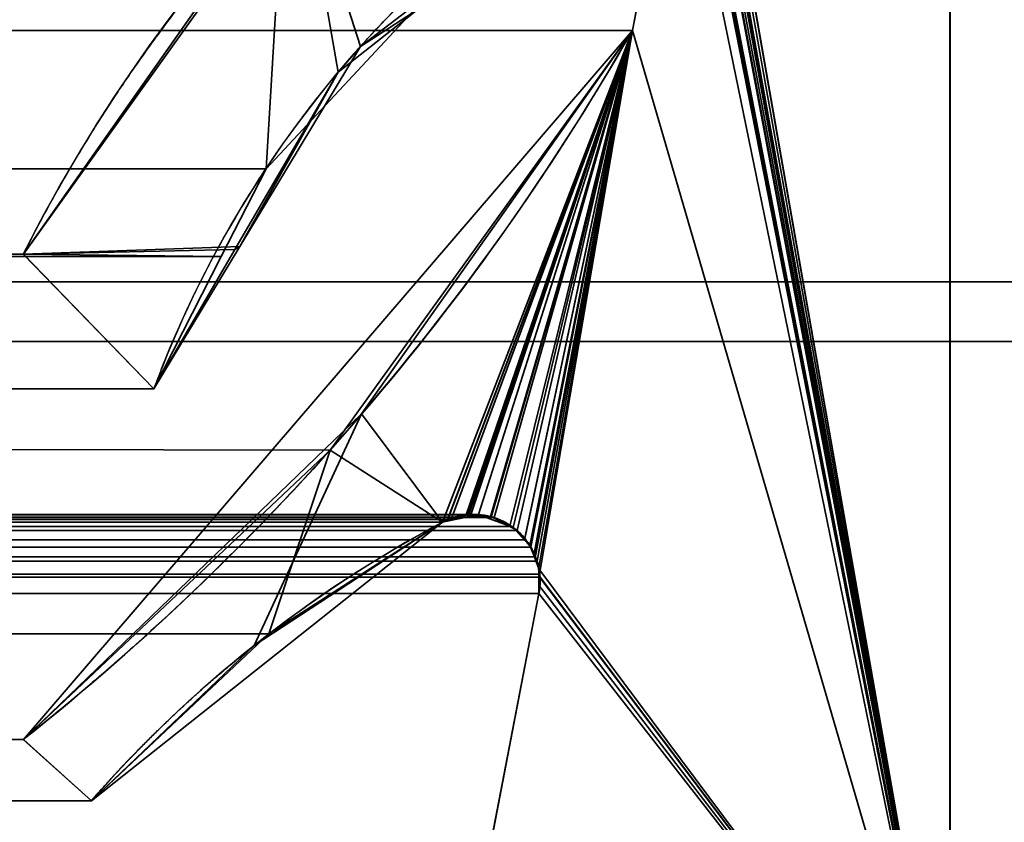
# Model space of a CAD drawing. Header units: millimetres. Extents: x -625 to 3725, y -115 to 86.
# Tile 701 of 798: x 3505.12 to 3509.23, y 6.24 to 9.59. Entities that reach past the tile are written whole.
import ezdxf

# ---------------------------------------------------------------- set-up
doc = ezdxf.new("R2010")
doc.units = ezdxf.units.MM
doc.layers.add('151', color=7, linetype='Continuous', true_color=0xffffff)

# ---------------------------------------------------------------- blocks, each defined once
blk = doc.blocks.new('UG_SURFACE_003')
at = {"layer": '151', "color": 252, "linetype": 'Continuous', "lineweight": 35}
for points in [[(3724.9999, -14, 2237), (3724.9999, 86, 2237), (2275.0001, 86, 2237), (2275.0001, -14, 2237)], [(2425, -14, 2086.9999), (2425, 86, 2086.9999), (3575, 86, 2086.9999), (3575, -14, 2086.9999)]]:
    blk.add_3dface(points, dxfattribs=at)
blk = doc.blocks.new('UG_SURFACE_114')
at = {"layer": '151', "color": 46, "linetype": 'Continuous', "lineweight": 35}
for points in [[(2490.9999, 10.7678, 2019.0001), (2490.9999, 5, 2019.0001), (3509.0001, 5, 2019.0001), (3509.0001, 10.7678, 2019.0001)], [(3508.0688, 10.3095, 2018.0688), (3508.0726, 10.3176, 2018.0726), (3509.0001, 10.7678, 2019.0001), (3509.0001, 5, 2019.0001)], [(3509.0001, 5, 2019.0001), (3508.0276, 10.2492, 2018.0275), (3508.0469, 10.2724, 2018.0471), (3508.0585, 10.2861, 2018.0585)], [(3509.0001, 5, 2019.0001), (3508.0585, 10.2861, 2018.0585), (3508.0688, 10.3095, 2018.0688)], [(3509.0001, 5, 2019.0001), (3507.9753, 10.2201, 2017.9753), (3508.0161, 10.2429, 2018.0161)], [(3508.0161, 10.2429, 2018.0161), (3508.0276, 10.2492, 2018.0275), (3509.0001, 5, 2019.0001)], [(2492.3255, 9.5488, 2017.6744), (2492.1975, 10.2132, 2017.8025), (3507.8025, 10.2132, 2017.8025), (3507.6745, 9.5488, 2017.6744)], [(3506.8121, 9.6871, 2016.8121), (3506.145, 8.9716, 2016.145), (3506.216, 10.1568, 2016.216), (3506.3014, 10.2214, 2016.3014)], [(3509.0001, 5, 2019.0001), (3507.6745, 9.5488, 2017.6744), (3507.8025, 10.2132, 2017.8025), (3507.9303, 10.2132, 2017.9303)], [(3509.0001, 5, 2019.0001), (3507.9303, 10.2132, 2017.9303), (3507.9734, 10.2198, 2017.9734)], [(3507.9734, 10.2198, 2017.9734), (3507.9753, 10.2201, 2017.9753), (3509.0001, 5, 2019.0001)], [(3506.216, 10.1568, 2016.216), (2494.868, 8.6146, 2015.132), (2493.784, 10.1568, 2016.216)], [(3506.216, 10.1568, 2016.216), (3505.132, 8.6146, 2015.132), (2494.868, 8.6146, 2015.132)], [(3505.132, 8.6146, 2015.132), (3506.216, 10.1568, 2016.216), (3506.145, 8.9716, 2016.145), (3505.9581, 8.6047, 2015.9581)], [(3506.145, 8.9716, 2016.145), (2493.1879, 9.6871, 2016.8121), (2493.855, 8.9716, 2016.145)], [(3506.145, 8.9716, 2016.145), (3506.8121, 9.6871, 2016.8121), (2493.1879, 9.6871, 2016.8121)], [(2492.3255, 9.5488, 2017.6744), (3506.4123, 7.7976, 2016.4123), (3505.132, 6.5893, 2015.132)], [(2492.3255, 9.5488, 2017.6744), (3507.6745, 9.5488, 2017.6744), (3506.4123, 7.7976, 2016.4123)], [(3505.132, 6.5893, 2015.132), (2494.868, 6.5893, 2015.132), (2492.3255, 9.5488, 2017.6744)], [(3506.4123, 7.7976, 2016.4123), (3507.6745, 9.5488, 2017.6744), (3506.881, 7.4965, 2016.881)], [(3506.9177, 7.5072, 2016.9177), (3506.881, 7.4965, 2016.881), (3507.6745, 9.5488, 2017.6744)], [(3507.6745, 9.5488, 2017.6744), (3506.99, 7.5282, 2016.9899), (3506.9177, 7.5072, 2016.9177)], [(3507, 7.527, 2017), (3506.99, 7.5282, 2016.9899), (3507.6745, 9.5488, 2017.6744)], [(3507.6745, 9.5488, 2017.6744), (3507.0844, 7.5171, 2017.0844), (3507, 7.527, 2017)], [(3507.6745, 9.5488, 2017.6744), (3507.0968, 7.5156, 2017.0968), (3507.0844, 7.5171, 2017.0844)], [(3507.6745, 9.5488, 2017.6744), (3507.1933, 7.4611, 2017.1936), (3507.1633, 7.4781, 2017.1633), (3507.0968, 7.5156, 2017.0968)], [(3507.2508, 7.3924, 2017.2508), (3507.2255, 7.4226, 2017.2255), (3507.1933, 7.4611, 2017.1936), (3507.6745, 9.5488, 2017.6744)], [(3507.2689, 7.3511, 2017.2689), (3507.2508, 7.3924, 2017.2508), (3507.6745, 9.5488, 2017.6744)], [(3507.6745, 9.5488, 2017.6744), (3507.2768, 7.3337, 2017.2768), (3507.2689, 7.3511, 2017.2689)], [(3507.2865, 7.2795, 2017.2865), (3507.2768, 7.3337, 2017.2768), (3507.6745, 9.5488, 2017.6744)], [(3507.6745, 9.5488, 2017.6744), (3509.0001, 5, 2019.0001), (3507.2887, 7.2672, 2017.2887), (3507.2865, 7.2795, 2017.2865)], [(2493.855, 8.9716, 2016.145), (3505.9581, 8.6047, 2015.9581), (3506.145, 8.9716, 2016.145)], [(2493.855, 8.9716, 2016.145), (2494.0419, 8.6047, 2015.9581), (3505.9581, 8.6047, 2015.9581)], [(2494.323, 8.0532, 2015.677), (3505.677, 8.0532, 2015.677), (3505.9581, 8.6047, 2015.9581), (2494.0419, 8.6047, 2015.9581)], [(2494.323, 8.0532, 2015.677), (2494.868, 8.6146, 2015.132), (3505.132, 8.6146, 2015.132), (3505.677, 8.0532, 2015.677)], [(3505.9581, 8.6047, 2015.9581), (3505.677, 8.0532, 2015.677), (3505.132, 8.6146, 2015.132)], [(3506.1569, 7.03, 2016.1569), (3505.4162, 6.334, 2015.4161), (3505.132, 6.5893, 2015.132), (3506.4123, 7.7976, 2016.4123)], [(3506.4123, 7.7976, 2016.4123), (3506.881, 7.4965, 2016.881), (3506.1569, 7.03, 2016.1569)], [(3507.0844, 7.5171, 2017.0844), (2492.9159, 7.513, 2017.0841), (2492.9991, 7.5288, 2017.0009)], [(3507.0844, 7.5171, 2017.0844), (2492.9991, 7.5288, 2017.0009), (2493, 7.5286, 2017)], [(3506.99, 7.5282, 2016.9899), (2493, 7.5286, 2017), (2493.0823, 7.5064, 2016.9177)], [(3506.99, 7.5282, 2016.9899), (3507, 7.527, 2017), (2493, 7.5286, 2017)], [(2493, 7.5286, 2017), (3507, 7.527, 2017), (3507.0844, 7.5171, 2017.0844)], [(2493.0823, 7.5064, 2016.9177), (3506.9177, 7.5072, 2016.9177), (3506.99, 7.5282, 2016.9899)], [(3507.0968, 7.5156, 2017.0968), (2492.837, 7.4783, 2017.163), (2492.8768, 7.5056, 2017.1232)], [(3507.0968, 7.5156, 2017.0968), (3507.1633, 7.4781, 2017.1633), (2492.837, 7.4783, 2017.163)], [(2492.8768, 7.5056, 2017.1232), (2492.9159, 7.513, 2017.0841), (3507.0844, 7.5171, 2017.0844)], [(3507.0844, 7.5171, 2017.0844), (3507.0968, 7.5156, 2017.0968), (2492.8768, 7.5056, 2017.1232)], [(3506.9177, 7.5072, 2016.9177), (2493.0823, 7.5064, 2016.9177), (2493.119, 7.4965, 2016.881)], [(2493.119, 7.4965, 2016.881), (3506.881, 7.4965, 2016.881), (3506.9177, 7.5072, 2016.9177)], [(3506.1569, 7.03, 2016.1569), (2493.119, 7.4965, 2016.881), (2494.5838, 6.334, 2015.4161)], [(3506.1569, 7.03, 2016.1569), (3506.881, 7.4965, 2016.881), (2493.119, 7.4965, 2016.881)], [(3507.2255, 7.4226, 2017.2255), (2492.7742, 7.4234, 2017.2257), (2492.7921, 7.4476, 2017.2079)], [(2492.7921, 7.4476, 2017.2079), (2492.837, 7.4783, 2017.163), (3507.1633, 7.4781, 2017.1633)], [(3507.1633, 7.4781, 2017.1633), (3507.1933, 7.4611, 2017.1936), (2492.7921, 7.4476, 2017.2079)], [(3507.1933, 7.4611, 2017.1936), (3507.2255, 7.4226, 2017.2255), (2492.7921, 7.4476, 2017.2079)], [(2492.7428, 7.3806, 2017.2572), (2492.7742, 7.4234, 2017.2257), (3507.2255, 7.4226, 2017.2255)], [(3507.2255, 7.4226, 2017.2255), (3507.2508, 7.3924, 2017.2508), (2492.7428, 7.3806, 2017.2572)], [(3507.2508, 7.3924, 2017.2508), (2492.7318, 7.3507, 2017.2684), (2492.7428, 7.3806, 2017.2572)], [(3507.2508, 7.3924, 2017.2508), (3507.2689, 7.3511, 2017.2689), (2492.7318, 7.3507, 2017.2684)], [(3507.2768, 7.3337, 2017.2768), (2492.7149, 7.2795, 2017.2851), (2492.7177, 7.313, 2017.2822)], [(3507.2768, 7.3337, 2017.2768), (3507.2865, 7.2795, 2017.2865), (2492.7149, 7.2795, 2017.2851)], [(2492.7177, 7.313, 2017.2822), (2492.7318, 7.3507, 2017.2684), (3507.2689, 7.3511, 2017.2689)], [(3507.2689, 7.3511, 2017.2689), (3507.2768, 7.3337, 2017.2768), (2492.7177, 7.313, 2017.2822)], [(2492.7158, 7.1988, 2017.2842), (2492.7111, 7.2369, 2017.2889), (3507.2865, 7.2795, 2017.2865)], [(2492.7111, 7.2369, 2017.2889), (2492.7149, 7.2795, 2017.2851), (3507.2865, 7.2795, 2017.2865)], [(3507.2865, 7.2795, 2017.2865), (3507.2887, 7.2672, 2017.2887), (2492.7158, 7.1988, 2017.2842)], [(3507.2887, 7.2672, 2017.2887), (3507.2842, 7.1988, 2017.2842), (2492.7158, 7.1988, 2017.2842)], [(3507.2842, 7.1988, 2017.2842), (3507.2887, 7.2672, 2017.2887), (3509.0001, 5, 2019.0001)], [(2492.9481, 5.9927, 2017.0519), (2492.7158, 7.1988, 2017.2842), (3507.2842, 7.1988, 2017.2842), (3507.0519, 5.9927, 2017.0519)], [(3507.0519, 5.9927, 2017.0519), (3507.2842, 7.1988, 2017.2842), (3509.0001, 5, 2019.0001)], [(2494.5838, 6.334, 2015.4161), (3505.4162, 6.334, 2015.4161), (3506.1569, 7.03, 2016.1569)], [(2494.5838, 6.334, 2015.4161), (2494.868, 6.5893, 2015.132), (3505.132, 6.5893, 2015.132), (3505.4162, 6.334, 2015.4161)]]:
    blk.add_3dface(points, dxfattribs=at)
blk = doc.blocks.new('UG_SURFACE_115')
at = {"layer": '151', "color": 46, "linetype": 'Continuous', "lineweight": 35}
for points in [[(3509.0001, 10.7678, -3), (3509.0001, 5, -3), (3508.0373, 10.2586, -3), (3508.0459, 10.2719, -3)], [(3509.0001, 5, 2019.0001), (3509.0001, 10.7678, 2019.0001), (3508.0788, 10.3503, 2018.0788), (3508.0698, 10.3094, 2018.0697)], [(3509.0001, 10.7678, 2019.0001), (3509.0001, 5, 2019.0001), (3509.0001, 5, -3), (3509.0001, 10.7678, -3)], [(3508.0695, 10.3092, 2018.0695), (3508.0469, 10.2717, 2018.0469), (3509.0001, 5, 2019.0001)], [(3509.0001, 5, 2019.0001), (3508.0698, 10.3094, 2018.0697), (3508.0695, 10.3092, 2018.0695)], [(3505.132, 8.6146, -3), (3506.2957, 10.2394, -3), (3506.5391, 9.4812, -3), (3506.0358, 8.6475, -3)], [(3506.0155, 8.6345, 2016.0155), (3506.4464, 9.3745, 2016.4464), (3506.2957, 10.2394, 2016.2957), (3505.132, 8.6146, 2015.132)], [(3506.2957, 10.2394, -3), (3505.132, 8.6146, -3), (3505.132, 8.6146, 2015.132), (3506.2957, 10.2394, 2016.2957)], [(3506.7818, 9.6672, -3), (3506.5391, 9.4812, -3), (3506.2957, 10.2394, -3)], [(3506.2957, 10.2394, 2016.2957), (3506.4464, 9.3745, 2016.4464), (3506.7794, 9.638, 2016.7797)], [(3508.0178, 10.2465, 2018.0178), (3507.9854, 10.2238, 2017.9856), (3509.0001, 5, 2019.0001)], [(3509.0001, 5, -3), (3507.9885, 10.225, -3), (3508.0175, 10.2449, -3), (3508.0373, 10.2586, -3)], [(3509.0001, 5, 2019.0001), (3508.0421, 10.2636, 2018.0421), (3508.0178, 10.2465, 2018.0178)], [(3508.0469, 10.2717, 2018.0469), (3508.0421, 10.2636, 2018.0421), (3509.0001, 5, 2019.0001)], [(3509.0001, 5, -3), (3507.6745, 9.5488, -3), (3507.8025, 10.2132, -3), (3507.9303, 10.2132, -3)], [(3507.9303, 10.2132, 2017.9303), (3507.8025, 10.2132, 2017.8025), (3507.6745, 9.5488, 2017.6744), (3509.0001, 5, 2019.0001)], [(3507.6745, 9.5488, 2017.6744), (3507.8025, 10.2132, 2017.8025), (3507.8025, 10.2132, -3), (3507.6745, 9.5488, -3)], [(3509.0001, 5, -3), (3507.9303, 10.2132, -3), (3507.9775, 10.2228, -3)], [(3507.9777, 10.2223, 2017.9777), (3507.9303, 10.2132, 2017.9303), (3509.0001, 5, 2019.0001)], [(3507.9775, 10.2228, -3), (3507.9885, 10.225, -3), (3509.0001, 5, -3)], [(3509.0001, 5, 2019.0001), (3507.9854, 10.2238, 2017.9856), (3507.9777, 10.2223, 2017.9777)], [(3506.5391, 9.4812, -3), (3506.7818, 9.6672, -3), (3506.7794, 9.638, 2016.7797)], [(3506.5391, 9.4812, -3), (3506.7794, 9.638, 2016.7797), (3506.4464, 9.3745, 2016.4464)], [(3506.881, 7.4965, -3), (3505.4162, 6.334, -3), (3505.132, 6.5893, -3), (3507.6745, 9.5488, -3)], [(3507.6745, 9.5488, -3), (3505.132, 6.5893, -3), (3505.132, 6.5893, 2015.132)], [(3505.132, 6.5893, 2015.132), (3506.5441, 7.948, 2016.5441), (3507.6745, 9.5488, -3)], [(3507.6745, 9.5488, 2017.6744), (3506.5441, 7.948, 2016.5441), (3506.881, 7.4965, 2016.881), (3506.9005, 7.5006, 2016.9005)], [(3506.5441, 7.948, 2016.5441), (3507.6745, 9.5488, 2017.6744), (3507.6745, 9.5488, -3)], [(3506.901, 7.5027, -3), (3506.881, 7.4965, -3), (3507.6745, 9.5488, -3)], [(3507.6745, 9.5488, 2017.6744), (3506.9005, 7.5006, 2016.9005), (3506.9888, 7.5193, 2016.9888)], [(3507.6745, 9.5488, -3), (3506.9799, 7.5272, -3), (3506.901, 7.5027, -3)], [(3506.9876, 7.5267, -3), (3506.9799, 7.5272, -3), (3507.6745, 9.5488, -3)], [(3507.6745, 9.5488, -3), (3507.0832, 7.5196, -3), (3507.0817, 7.5197, -3), (3506.9876, 7.5267, -3)], [(3506.9888, 7.5193, 2016.9888), (3507.0314, 7.5283, 2017.0314), (3507.6745, 9.5488, 2017.6744)], [(3507.6745, 9.5488, 2017.6744), (3507.0314, 7.5283, 2017.0314), (3507.0798, 7.5104, 2017.0798)], [(3507.0798, 7.5104, 2017.0798), (3507.1626, 7.4799, 2017.1626), (3507.6745, 9.5488, 2017.6744)], [(3507.1764, 7.4747, -3), (3507.1621, 7.4816, -3), (3507.0832, 7.5196, -3), (3507.6745, 9.5488, -3)], [(3507.1626, 7.4799, 2017.1626), (3507.1764, 7.4747, 2017.1764), (3507.6745, 9.5488, 2017.6744)], [(3507.2238, 7.4235, -3), (3507.1764, 7.4747, -3), (3507.6745, 9.5488, -3)], [(3507.6745, 9.5488, 2017.6744), (3507.1764, 7.4747, 2017.1764), (3507.1764, 7.4747, 2017.1764)], [(3507.1764, 7.4747, 2017.1764), (3507.2246, 7.422, 2017.2246), (3507.6745, 9.5488, 2017.6744)], [(3507.6745, 9.5488, -3), (3507.2467, 7.3987, -3), (3507.2238, 7.4235, -3)], [(3507.2246, 7.422, 2017.2246), (3507.2489, 7.3955, 2017.2489), (3507.6745, 9.5488, 2017.6744)], [(3507.2627, 7.3582, -3), (3507.2467, 7.3987, -3), (3507.6745, 9.5488, -3)], [(3507.6745, 9.5488, 2017.6744), (3507.2489, 7.3955, 2017.2489), (3507.2639, 7.3574, 2017.2639)], [(3507.2665, 7.348, -3), (3507.2627, 7.3582, -3), (3507.6745, 9.5488, -3)], [(3507.6745, 9.5488, 2017.6744), (3507.2639, 7.3574, 2017.2639), (3507.268, 7.3471, 2017.2679)], [(3507.6745, 9.5488, -3), (3509.0001, 5, -3), (3507.2844, 7.3023, -3), (3507.2665, 7.348, -3)], [(3507.268, 7.3471, 2017.2679), (3507.2834, 7.3076, 2017.2834), (3507.6745, 9.5488, 2017.6744)], [(3509.0001, 5, 2019.0001), (3507.6745, 9.5488, 2017.6744), (3507.2834, 7.3076, 2017.2834), (3507.2856, 7.2712, 2017.2856)], [(3506.4464, 9.3745, 2016.4464), (3506.0358, 8.6475, -3), (3506.5391, 9.4812, -3)], [(3506.4464, 9.3745, 2016.4464), (3506.0155, 8.6345, 2016.0155), (3506.0358, 8.6475, -3)], [(3506.0358, 8.6475, -3), (3505.677, 8.0532, -3), (3505.132, 8.6146, -3)], [(3505.132, 8.6146, 2015.132), (3505.677, 8.0532, 2015.677), (3506.0155, 8.6345, 2016.0155)], [(3506.0358, 8.6475, -3), (3506.0155, 8.6345, 2016.0155), (3505.677, 8.0532, 2015.677)], [(3505.677, 8.0532, 2015.677), (3505.677, 8.0532, -3), (3506.0358, 8.6475, -3)], [(3505.677, 8.0532, 2015.677), (3505.132, 8.6146, 2015.132), (3505.132, 8.6146, -3), (3505.677, 8.0532, -3)], [(3506.5441, 7.948, 2016.5441), (3505.132, 6.5893, 2015.132), (3505.4162, 6.334, 2015.4161), (3506.0956, 6.9821, 2016.0956)], [(3506.0956, 6.9821, 2016.0956), (3506.881, 7.4965, 2016.881), (3506.5441, 7.948, 2016.5441)], [(3506.9799, 7.5272, -3), (3506.9888, 7.5193, 2016.9888), (3506.9005, 7.5006, 2016.9005)], [(3506.9005, 7.5006, 2016.9005), (3506.901, 7.5027, -3), (3506.9799, 7.5272, -3)], [(3506.9799, 7.5272, -3), (3506.9876, 7.5267, -3), (3506.9888, 7.5193, 2016.9888)], [(3506.9888, 7.5193, 2016.9888), (3506.9876, 7.5267, -3), (3507.0817, 7.5197, -3)], [(3507.0817, 7.5197, -3), (3507.0314, 7.5283, 2017.0314), (3506.9888, 7.5193, 2016.9888)], [(3507.0817, 7.5197, -3), (3507.0798, 7.5104, 2017.0798), (3507.0314, 7.5283, 2017.0314)], [(3506.0956, 6.9821, 2016.0956), (3505.4162, 6.334, -3), (3506.881, 7.4965, -3)], [(3506.881, 7.4965, -3), (3506.881, 7.4965, 2016.881), (3506.0956, 6.9821, 2016.0956)], [(3506.901, 7.5027, -3), (3506.9005, 7.5006, 2016.9005), (3506.881, 7.4965, 2016.881)], [(3506.881, 7.4965, 2016.881), (3506.881, 7.4965, -3), (3506.901, 7.5027, -3)], [(3507.0798, 7.5104, 2017.0798), (3507.0817, 7.5197, -3), (3507.0832, 7.5196, -3)], [(3507.0798, 7.5104, 2017.0798), (3507.0832, 7.5196, -3), (3507.1621, 7.4816, -3)], [(3507.1621, 7.4816, -3), (3507.1626, 7.4799, 2017.1626), (3507.0798, 7.5104, 2017.0798)], [(3507.1626, 7.4799, 2017.1626), (3507.1621, 7.4816, -3), (3507.1764, 7.4747, -3)], [(3507.1764, 7.4747, -3), (3507.1764, 7.4747, 2017.1764), (3507.1626, 7.4799, 2017.1626)], [(3507.2238, 7.4235, -3), (3507.2246, 7.422, 2017.2246), (3507.1764, 7.4747, 2017.1764)], [(3507.1764, 7.4747, 2017.1764), (3507.1764, 7.4747, 2017.1764), (3507.1764, 7.4747, -3), (3507.2238, 7.4235, -3)], [(3507.2246, 7.422, 2017.2246), (3507.2238, 7.4235, -3), (3507.2467, 7.3987, -3)], [(3507.2467, 7.3987, -3), (3507.2489, 7.3955, 2017.2489), (3507.2246, 7.422, 2017.2246)], [(3507.2489, 7.3955, 2017.2489), (3507.2467, 7.3987, -3), (3507.2627, 7.3582, -3)], [(3507.2627, 7.3582, -3), (3507.2639, 7.3574, 2017.2639), (3507.2489, 7.3955, 2017.2489)], [(3507.2639, 7.3574, 2017.2639), (3507.2627, 7.3582, -3), (3507.2665, 7.348, -3)], [(3507.2665, 7.348, -3), (3507.268, 7.3471, 2017.2679), (3507.2639, 7.3574, 2017.2639)], [(3507.268, 7.3471, 2017.2679), (3507.2665, 7.348, -3), (3507.2844, 7.3023, -3)], [(3507.2844, 7.3023, -3), (3507.2834, 7.3076, 2017.2834), (3507.268, 7.3471, 2017.2679)], [(3507.2844, 7.2716, -3), (3507.2856, 7.2712, 2017.2856), (3507.2834, 7.3076, 2017.2834)], [(3507.2834, 7.3076, 2017.2834), (3507.2844, 7.3023, -3), (3507.2844, 7.2716, -3)], [(3507.2844, 7.2716, -3), (3507.2844, 7.3023, -3), (3509.0001, 5, -3)], [(3509.0001, 5, -3), (3507.2842, 7.1988, -3), (3507.2844, 7.2716, -3)], [(3507.2844, 7.2716, -3), (3507.2842, 7.1988, -3), (3507.2842, 7.1988, 2017.2842)], [(3507.2842, 7.1988, 2017.2842), (3507.2882, 7.2275, 2017.2882), (3507.2844, 7.2716, -3)], [(3507.2882, 7.2275, 2017.2882), (3507.2856, 7.2712, 2017.2856), (3507.2844, 7.2716, -3)], [(3507.2856, 7.2712, 2017.2856), (3507.2882, 7.2275, 2017.2882), (3509.0001, 5, 2019.0001)], [(3507.0519, 5.9927, -3), (3507.2842, 7.1988, -3), (3509.0001, 5, -3)], [(3507.2842, 7.1988, 2017.2842), (3507.0519, 5.9927, 2017.0519), (3509.0001, 5, 2019.0001)], [(3507.0519, 5.9927, 2017.0519), (3507.2842, 7.1988, 2017.2842), (3507.2842, 7.1988, -3), (3507.0519, 5.9927, -3)], [(3509.0001, 5, 2019.0001), (3507.2882, 7.2275, 2017.2882), (3507.2842, 7.1988, 2017.2842)], [(3506.0956, 6.9821, 2016.0956), (3505.4162, 6.334, 2015.4161), (3505.4162, 6.334, -3)], [(3505.4162, 6.334, 2015.4161), (3505.132, 6.5893, 2015.132), (3505.132, 6.5893, -3), (3505.4162, 6.334, -3)]]:
    blk.add_3dface(points, dxfattribs=at)
blk = doc.blocks.new('UG_SURFACE_123')
at = {"layer": '151', "color": 14, "linetype": 'Continuous', "lineweight": 35}
for points in [[(3556.7999, -17.75, 2066.8001), (3556.7999, 11.25, 2066.8001), (2443.2001, 11.25, 2066.8001), (2443.2001, -17.75, 2066.8001)], [(3555.5, 11.25, 2065.5), (3552.7501, 8.5, 2062.7501), (2447.2499, 8.5, 2062.7501), (2444.5, 11.25, 2065.5)], [(3552.7501, 8.5, 2062.7501), (3552.7501, -29.75, 2062.7501), (2447.2499, -29.75, 2062.7501), (2447.2499, 8.5, 2062.7501)]]:
    blk.add_3dface(points, dxfattribs=at)
blk = doc.blocks.new('UG_SURFACE_124')
at = {"layer": '151', "color": 7, "linetype": 'Continuous', "lineweight": 35}
for points in [[(2447.2499, 8.25, 2062.7501), (2447.2499, -29.75, 2062.7501), (3552.7501, -29.75, 2062.7501), (3552.7501, 8.25, 2062.7501)], [(3552.5, 8.25, 2062.5), (2447.5, 8.25, 2062.5), (2447.2499, 8.25, 2062.7501), (3552.7501, 8.25, 2062.7501)], [(3552.5, 8.25, 2062.5), (3552.5, -29.75, 2062.5), (2447.5, -29.75, 2062.5), (2447.5, 8.25, 2062.5)]]:
    blk.add_3dface(points, dxfattribs=at)
blk = doc.blocks.new('UG_SURFACE_133')
at = {"layer": '151', "color": 31, "linetype": 'Continuous', "lineweight": 35}
for points in [[(3561.25, -17.75, 2071.25), (3561.25, 67.25, 2071.25), (2438.75, 67.25, 2071.25), (2438.75, -17.75, 2071.25)], [(3561.25, 67.25, 2071.25), (3513, 5, 2023), (3509.0001, 5, 2019.0001), (3509.0001, 13, 2019.0001)], [(3556.7501, 13.25, 2066.75), (3556.7501, -17.75, 2066.75), (2443.2499, -17.75, 2066.75), (2443.2499, 13.25, 2066.75)], [(3552.2499, -27.75, 2062.2499), (3552.2499, 13.25, 2062.2499), (2447.7501, 13.25, 2062.2499), (2447.7501, -27.75, 2062.2499)], [(3509.0001, 13, 2019.0001), (3509.0001, 5, 2019.0001), (2490.9999, 5, 2019.0001), (2490.9999, 13, 2019.0001)]]:
    blk.add_3dface(points, dxfattribs=at)
blk = doc.blocks.new('UG_SURFACE_137')
at = {"layer": '151', "color": 31, "linetype": 'Continuous', "lineweight": 35}
for points in [[(3561.25, 67.25, 2071.25), (3509.0001, 13, 2019.0001), (3509.0001, 5, 2019.0001), (3513, 5, 2023)], [(3552.2499, 13.25, -3), (3513, 5, -3), (3509.0001, 5, -3), (3509.0001, 13, -3)], [(3509.0001, 13, -3), (3509.0001, 5, -3), (3509.0001, 5, 2019.0001), (3509.0001, 13, 2019.0001)]]:
    blk.add_3dface(points, dxfattribs=at)

msp = doc.modelspace()

# ---------------------------------------------------------------- linework, layer by layer
at = {"layer": '151', "color": 251, "linetype": 'Continuous', "lineweight": -3, "true_color": 0x636466}
for p, q in [((3509, 13, 2019), (3509, 5, 2019)), ((3509, 13, -3), (3509, 5, -3)), ((3509, 13, 2019), (3509, 5, 2019)), ((3509, 5, 2019), (3509, 10.7678, 2019)), ((3509, 10.7678, -3), (3509, 5, -3)), ((3509, 10.7678, 2019), (3509, 5, 2019)), ((3507.6745, 9.5488, -3), (3507.8024, 10.2132, -3)), ((3507.6745, 9.5488, 2017.6745), (3507.8024, 10.2132, 2017.8024)), ((3507.6745, 9.5488, 2017.6745), (3507.8024, 10.2132, 2017.8024)), ((3507.6745, 9.5488, 2017.6745), (2492.3255, 9.5488, 2017.6745)), ((3507.6745, 9.5488, -3), (3507.6745, 9.5488, 2017.6745)), ((3505.1318, 8.6146, 2015.1318), (2494.8682, 8.6146, 2015.1318)), ((3505.6771, 8.0532, 2015.6771), (3505.1318, 8.6146, 2015.1318)), ((3505.6771, 8.0532, 2015.6771), (3505.1318, 8.6146, 2015.1318)), ((3505.6771, 8.0532, -3), (3505.1318, 8.6146, -3)), ((3505.1318, 8.6146, -3), (3505.1318, 8.6146, 2015.1318)), ((3552.75, 8.5, 2062.75), (2447.25, 8.5, 2062.75)), ((3552.75, 8.25, 2062.75), (2447.25, 8.25, 2062.75)), ((3552.5, 8.25, 2062.5), (2447.5, 8.25, 2062.5)), ((3505.6771, 8.0532, 2015.6771), (2494.3229, 8.0532, 2015.6771)), ((3505.6771, 8.0532, -3), (3505.6771, 8.0532, 2015.6771)), ((3506.881, 7.4965, 2016.881), (2493.119, 7.4965, 2016.881)), ((3506.881, 7.4965, -3), (3506.881, 7.4965, 2016.881)), ((3507.2842, 7.1988, 2017.2842), (2492.7158, 7.1988, 2017.2842)), ((3507.0519, 5.9927, 2017.0519), (3507.2842, 7.1988, 2017.2842)), ((3507.0519, 5.9927, -3), (3507.2842, 7.1988, -3)), ((3507.0519, 5.9927, 2017.0519), (3507.2842, 7.1988, 2017.2842)), ((3507.2842, 7.1988, -3), (3507.2842, 7.1988, 2017.2842)), ((3505.1318, 6.5893, 2015.1318), (2494.8682, 6.5893, 2015.1318)), ((3505.4162, 6.334, -3), (3505.1318, 6.5893, -3)), ((3505.1318, 6.5893, -3), (3505.1318, 6.5893, 2015.1318)), ((3505.4162, 6.334, 2015.4162), (3505.1318, 6.5893, 2015.1318)), ((3505.1318, 6.5893, 2015.1318), (3505.4162, 6.334, 2015.4162)), ((3505.4162, 6.334, 2015.4162), (2494.5838, 6.334, 2015.4162)), ((3505.4162, 6.334, -3), (3505.4162, 6.334, 2015.4162))]:
    msp.add_line(p, q, dxfattribs=at)
at = {"layer": '151', "color": 251, "linetype": 'Continuous', "lineweight": -3, "true_color": 0x636466, "extrusion": (0, 0, -1)}
msp.add_arc((-3510.9178, 5.6991, 3), 6.479, 26.74364, 62.23472, dxfattribs=at)
at = {"layer": '151', "color": 251, "linetype": 'Continuous', "lineweight": -3, "true_color": 0x636466}
for centre, radius, start, end in [((3509.8794, 6.491, -3), 4.4833, 116.7246, 159.6074), ((3498.7046, 14.6831, -3), 10.3354, 308.45298, 330.21371), ((3507.0115, 7.2513, -3), 0.2777, 349.0985, 118.0085), ((3509.3074, 2.9348, -3), 5.1669, 118.0085, 138.8607)]:
    msp.add_arc(centre, radius, start, end, dxfattribs=at)
for points in [[(3507.8995, 11.4321, 2017.8995), (3506.8146, 10.861, 2016.8146), (3505.8057, 9.9519, 2015.8057), (3505.1318, 8.6146, 2015.1318)], [(3507.6745, 9.5488, 2017.6745), (3506.9785, 8.3329, 2016.9785), (3506.0958, 7.3548, 2016.0958), (3505.1318, 6.5893, 2015.1318)]]:
    msp.add_open_spline(points, degree=3, dxfattribs=at)
for points, weights in [([(3507.8995, 11.4321, 2017.8995), (3507.0046, 10.9609, 2017.0046), (3506.2201, 10.3138, 2016.2201), (3505.587, 9.5179, 2015.587), (3505.1318, 8.6146, 2015.1318)], [1, 0.976209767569, 0.968279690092, 0.976209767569, 1]), ([(3505.6771, 8.0532, 2015.6771), (3505.9729, 8.8488, 2015.9729), (3506.4582, 9.5535, 2016.4582), (3507.1051, 10.1137, 2017.1051), (3507.8633, 10.4954, 2017.8633)], [1, 0.965395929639, 0.953861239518, 0.965395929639, 1]), ([(3507.6745, 9.5488, 2017.6745), (3507.1855, 8.6946, 2017.1855), (3506.5916, 7.9071, 2016.5916), (3505.9027, 7.2014, 2015.9027), (3505.1318, 6.5893, 2015.1318)], [1, 0.991011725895, 0.988015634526, 0.991011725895, 1]), ([(3505.4162, 6.334, 2015.4162), (3505.7263, 6.689, 2015.7263), (3506.0777, 7.0046, 2016.0777), (3506.4648, 7.2751, 2016.4648), (3506.881, 7.4965, 2016.881)], [1, 0.991744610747, 0.988992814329, 0.991744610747, 1])]:
    msp.add_rational_spline(points, weights, degree=4, dxfattribs=at)
for points, knots in [([(3505.6771, 8.0532, 2015.6771), (3505.9001, 8.653, 2015.9001), (3506.2318, 9.1552, 2016.2318), (3506.985, 9.9588, 2016.985), (3507.4139, 10.2691, 2017.4139), (3507.8633, 10.4954, 2017.8633)], [0, 0, 0, 0, 0.5, 0.5, 1, 1, 1, 1]), ([(3507.2842, 7.1988, 2017.2842), (3507.2884, 7.2209, 2017.2884), (3507.29, 7.2443, 2017.29), (3507.2874, 7.29, 2017.2874), (3507.2832, 7.3127, 2017.2832), (3507.2701, 7.3548, 2017.2701), (3507.2611, 7.3746, 2017.2611), (3507.2347, 7.4196, 2017.2347), (3507.2148, 7.4426, 2017.2148), (3507.1639, 7.4868, 2017.1639), (3507.1306, 7.5047, 2017.1306), (3507.0619, 7.5268, 2017.0619), (3507.0256, 7.531, 2017.0256), (3506.9529, 7.5253, 2016.9529), (3506.9157, 7.515, 2016.9157), (3506.881, 7.4965, 2016.881)], [0, 0, 0, 0, 0.089149, 0.089149, 0.178195, 0.178195, 0.267722, 0.267722, 0.405844, 0.405844, 0.59784, 0.59784, 0.795021, 0.795021, 1, 1, 1, 1]), ([(3505.4162, 6.334, 2015.4162), (3505.5315, 6.4661, 2015.5315), (3505.6517, 6.59, 2015.6517), (3505.8991, 6.8218, 2015.8991), (3506.0266, 6.9298, 2016.0266), (3506.3899, 7.2093, 2016.3899), (3506.6328, 7.3645, 2016.6328), (3506.881, 7.4965, 2016.881)], [0, 0, 0, 0, 0.263883, 0.263883, 0.527675, 0.527675, 1, 1, 1, 1])]:
    msp.add_open_spline(points, degree=3, knots=knots, dxfattribs=at)
msp.add_rational_spline([(3506.881, 7.4965, 2016.881), (3506.9464, 7.5313, 2016.9464), (3507.0333, 7.5472, 2017.0333), (3507.1169, 7.5187, 2017.1169), (3507.236, 7.4307, 2017.236), (3507.2878, 7.3592, 2017.2878), (3507.2982, 7.2715, 2017.2982), (3507.2842, 7.1988, 2017.2842)], [1, 1, 0.984176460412, 1, 1, 0.984176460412, 1, 1], degree=4, knots=[0, 0, 0, 0, 0, 0.5, 0.5, 0.5, 1, 1, 1, 1, 1], dxfattribs=at)

# ---------------------------------------------------------------- block references
for name in ['UG_SURFACE_003', 'UG_SURFACE_133', 'UG_SURFACE_137', 'UG_SURFACE_114', 'UG_SURFACE_115', 'UG_SURFACE_123', 'UG_SURFACE_124']:
    msp.add_blockref(name, (0, 0), dxfattribs=at)

doc.saveas('drawing.dxf')
